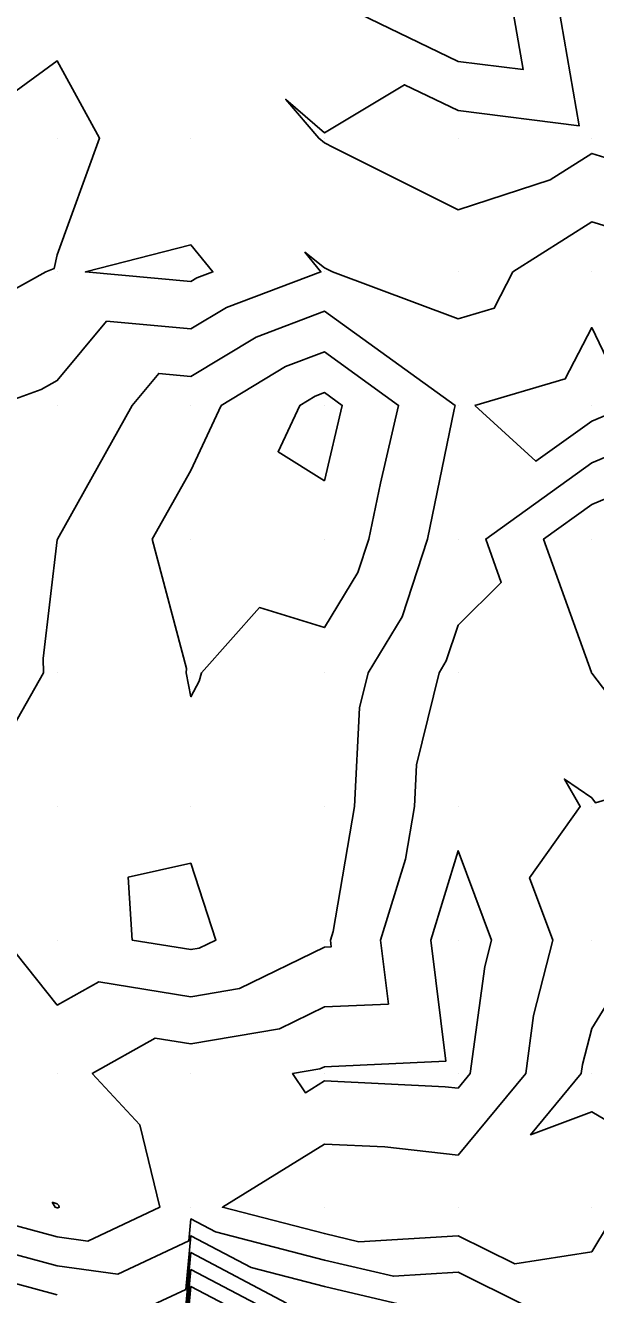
# Model space of a CAD drawing. Extents: x 2188792 to 2191981, y 386090 to 389710.
# Drawn here: x 2190367.8 to 2190410.4, y 388233.7 to 388328.7 of the extents above; entities that cross this region are included whole.
import ezdxf

# ---------------------------------------------------------------- set-up
doc = ezdxf.new("R2010")
doc.units = 0
for name, color, linetype in [('DTM Contours Major', 7, 'Continuous'), ('DTM Contours Minor', 7, 'Continuous'), ('Exist DTM QL2 LIDAR Elevation Point', 7, 'Continuous')]:
    doc.layers.add(name, color=color, linetype=linetype)

msp = doc.modelspace()

# ---------------------------------------------------------------- linework, layer by layer
at = {"layer": 'DTM Contours Major'}
for points in [[(2190382.409, 388300.228), (2190387.234, 388303.138), (2190390.145, 388304.235), (2190395.696, 388300.228), (2190394.325, 388294.408), (2190393.469, 388290.227), (2190392.649, 388287.723), (2190390.145, 388283.607), (2190385.27, 388285.101), (2190380.93, 388280.226), (2190380.766, 388279.604), (2190380.144, 388278.433), (2190379.782, 388280.226), (2190379.824, 388280.546), (2190377.254, 388290.227), (2190380.144, 388295.363), (2190382.409, 388300.228)], [(2190380.144, 388265.971), (2190375.443, 388264.925), (2190375.756, 388260.224), (2190380.144, 388259.505), (2190380.758, 388259.61), (2190382.023, 388260.224), (2190380.144, 388265.971)], [(2190379.552, 388230.445), (2190380.144, 388236.825), (2190387.31, 388233.056)]]:
    msp.add_lwpolyline(points, dxfattribs=at)
at = {"layer": 'DTM Contours Minor'}
for points in [[(2190411.778, 388318.599), (2190410.147, 388319.094), (2190407.026, 388317.11), (2190400.146, 388314.871), (2190390.83, 388319.545), (2190390.145, 388319.893), (2190389.718, 388320.23), (2190387.241, 388323.133), (2190390.145, 388320.638), (2190396.142, 388324.233), (2190400.146, 388322.305), (2190409.214, 388321.163), (2190407.641, 388330.231)], [(2190404.167, 388330.231), (2190405.012, 388325.365), (2190400.146, 388325.978), (2190391.315, 388330.231)], [(2190355.065, 388325.307), (2190360.142, 388327.68), (2190366.799, 388323.574), (2190370.143, 388326.022), (2190373.314, 388320.23), (2190370.143, 388311.498), (2190369.899, 388310.473), (2190369.297, 388310.229), (2190363.407, 388306.964), (2190360.142, 388305.779), (2190355.053, 388310.229), (2190355.066, 388315.305), (2190352.221, 388320.23), (2190355.065, 388325.307)], [(2190382.808, 388307.564), (2190389.878, 388310.229), (2190388.681, 388311.693), (2190390.145, 388310.538), (2190390.752, 388310.229), (2190400.146, 388306.724), (2190402.855, 388307.519), (2190404.251, 388310.229), (2190410.147, 388313.979), (2190419.126, 388311.25)], [(2190380.595, 388309.778), (2190381.793, 388310.229), (2190380.144, 388312.246), (2190372.251, 388310.229), (2190380.144, 388309.505), (2190380.595, 388309.778)], [(2190365.631, 388300.228), (2190368.942, 388301.429), (2190370.143, 388302.095), (2190373.836, 388306.536), (2190380.144, 388305.958), (2190382.808, 388307.564)], [(2190399.918, 388300.228), (2190390.145, 388307.282), (2190385.021, 388305.351), (2190380.144, 388302.41), (2190377.742, 388302.63), (2190375.744, 388300.228), (2190370.151, 388290.235), (2190370.146, 388290.227), (2190370.148, 388290.222), (2190370.143, 388290.186), (2190369.086, 388281.283), (2190369.1, 388280.226), (2190365.878, 388274.49)], [(2190401.409, 388300.228), (2190408.164, 388302.211), (2190410.147, 388306.06), (2190412.947, 388300.228), (2190410.147, 388299.064), (2190405.968, 388296.05), (2190401.409, 388300.228)], [(2190390.145, 388294.582), (2190386.677, 388296.761), (2190388.291, 388300.228), (2190389.447, 388300.925), (2190390.145, 388301.188), (2190391.474, 388300.228), (2190390.145, 388294.582)], [(2190419.937, 388300.017), (2190410.147, 388295.946), (2190402.218, 388290.227), (2190403.381, 388286.991), (2190400.146, 388283.799), (2190399.264, 388281.108), (2190398.728, 388280.226), (2190397.032, 388273.339), (2190396.878, 388270.225), (2190396.198, 388266.277), (2190394.347, 388260.224), (2190394.935, 388255.434), (2190390.145, 388255.217), (2190386.784, 388253.584), (2190380.144, 388252.449), (2190377.481, 388252.886), (2190372.759, 388250.223), (2190376.321, 388246.401), (2190377.818, 388240.222), (2190372.428, 388237.694), (2190370.143, 388238.011), (2190361.913, 388240.222)], [(2190366.279, 388260.224), (2190370.143, 388255.348), (2190373.261, 388257.106), (2190380.144, 388255.977), (2190383.771, 388256.597), (2190390.145, 388259.694), (2190390.652, 388259.717), (2190390.59, 388260.224), (2190390.786, 388260.866), (2190392.398, 388270.225), (2190392.763, 388277.608), (2190393.408, 388280.226), (2190395.956, 388284.415), (2190397.86, 388290.227), (2190399.847, 388299.93), (2190399.918, 388300.228)], [(2190414.464, 388274.543), (2190410.147, 388280.203), (2190410.113, 388280.226), (2190410.13, 388280.243), (2190406.54, 388290.227), (2190410.147, 388292.829), (2190414.6, 388294.681)], [(2190420.147, 388273.384), (2190410.423, 388270.502), (2190410.147, 388270.865), (2190408.102, 388272.27), (2190409.288, 388270.225), (2190405.5, 388264.871), (2190407.238, 388260.224), (2190405.798, 388254.572), (2190405.206, 388250.223), (2190400.146, 388244.122), (2190394.657, 388244.734), (2190390.145, 388244.95), (2190382.504, 388240.222), (2190390.145, 388238.248), (2190392.725, 388237.642), (2190400.146, 388238.094), (2190404.38, 388235.988), (2190410.147, 388236.891), (2190411.413, 388238.956)], [(2190389.797, 388250.571), (2190390.145, 388250.74), (2190399.218, 388251.151), (2190398.104, 388260.224), (2190400.146, 388266.902), (2190402.643, 388260.224), (2190402.136, 388258.234), (2190401.046, 388250.223), (2190400.146, 388249.138), (2190399.169, 388249.247), (2190390.145, 388249.677), (2190388.712, 388248.791), (2190387.76, 388250.223), (2190389.797, 388250.571)], [(2190420.147, 388240.941), (2190417.066, 388243.304), (2190410.147, 388247.376), (2190405.573, 388245.65), (2190409.366, 388250.223), (2190409.46, 388250.91), (2190410.147, 388253.605), (2190412.687, 388257.684), (2190420.147, 388253.028), (2190422.308, 388250.942), (2190422.549, 388249.619), (2190420.147, 388240.941)], [(2190369.759, 388240.606), (2190370.143, 388240.474), (2190370.264, 388240.344), (2190370.293, 388240.222), (2190370.188, 388240.173), (2190370.143, 388240.179), (2190369.981, 388240.222), (2190369.759, 388240.606)], [(2190362.455, 388237.909), (2190370.143, 388235.844), (2190374.669, 388235.215), (2190379.992, 388237.712), (2190380.144, 388239.35), (2190381.984, 388238.382), (2190390.145, 388236.273), (2190395.306, 388235.061), (2190400.146, 388235.355), (2190409.825, 388230.543)], [(2190376.91, 388232.736), (2190379.772, 388234.078), (2190380.144, 388238.087), (2190384.647, 388235.719), (2190390.145, 388234.298), (2190397.887, 388232.48)], [(2190379.62, 388229.914), (2190380.144, 388235.562), (2190389.973, 388230.393)], [(2190365.419, 388234.945), (2190370.143, 388233.676)], [(2190387.899, 388230.221), (2190380.144, 388234.3), (2190379.744, 388229.986)]]:
    msp.add_lwpolyline(points, dxfattribs=at)
at = {"layer": 'Exist DTM QL2 LIDAR Elevation Point'}
for p, q in [((2190370.143, 388320.23), (2190370.143, 388320.23)), ((2190380.144, 388320.23), (2190380.144, 388320.23)), ((2190390.145, 388320.23), (2190390.145, 388320.23)), ((2190400.146, 388320.23), (2190400.146, 388320.23)), ((2190410.147, 388320.23), (2190410.147, 388320.23)), ((2190370.143, 388310.229), (2190370.143, 388310.229)), ((2190380.144, 388310.229), (2190380.144, 388310.229)), ((2190390.145, 388310.229), (2190390.145, 388310.229)), ((2190400.146, 388310.229), (2190400.146, 388310.229)), ((2190410.147, 388310.229), (2190410.147, 388310.229)), ((2190370.143, 388300.228), (2190370.143, 388300.228)), ((2190380.144, 388300.228), (2190380.144, 388300.228)), ((2190390.145, 388300.228), (2190390.145, 388300.228)), ((2190400.146, 388300.228), (2190400.146, 388300.228)), ((2190410.147, 388300.228), (2190410.147, 388300.228)), ((2190370.143, 388290.227), (2190370.143, 388290.227)), ((2190380.144, 388290.227), (2190380.144, 388290.227)), ((2190390.145, 388290.227), (2190390.145, 388290.227)), ((2190400.146, 388290.227), (2190400.146, 388290.227)), ((2190410.147, 388290.227), (2190410.147, 388290.227)), ((2190370.143, 388280.226), (2190370.143, 388280.226)), ((2190380.144, 388280.226), (2190380.144, 388280.226)), ((2190390.145, 388280.226), (2190390.145, 388280.226)), ((2190400.146, 388280.226), (2190400.146, 388280.226)), ((2190410.147, 388280.226), (2190410.147, 388280.226)), ((2190370.143, 388270.225), (2190370.143, 388270.225)), ((2190380.144, 388270.225), (2190380.144, 388270.225)), ((2190390.145, 388270.225), (2190390.145, 388270.225)), ((2190400.146, 388270.225), (2190400.146, 388270.225)), ((2190410.147, 388270.225), (2190410.147, 388270.225)), ((2190370.143, 388260.224), (2190370.143, 388260.224)), ((2190380.144, 388260.224), (2190380.144, 388260.224)), ((2190390.145, 388260.224), (2190390.145, 388260.224)), ((2190400.146, 388260.224), (2190400.146, 388260.224)), ((2190410.147, 388260.224), (2190410.147, 388260.224)), ((2190370.143, 388250.223), (2190370.143, 388250.223)), ((2190380.144, 388250.223), (2190380.144, 388250.223)), ((2190390.145, 388250.223), (2190390.145, 388250.223)), ((2190400.146, 388250.223), (2190400.146, 388250.223)), ((2190410.147, 388250.223), (2190410.147, 388250.223)), ((2190370.143, 388240.222), (2190370.143, 388240.222)), ((2190380.144, 388240.222), (2190380.144, 388240.222)), ((2190390.145, 388240.222), (2190390.145, 388240.222)), ((2190400.146, 388240.222), (2190400.146, 388240.222)), ((2190410.147, 388240.222), (2190410.147, 388240.222))]:
    msp.add_line(p, q, dxfattribs=at)

doc.saveas('drawing.dxf')
